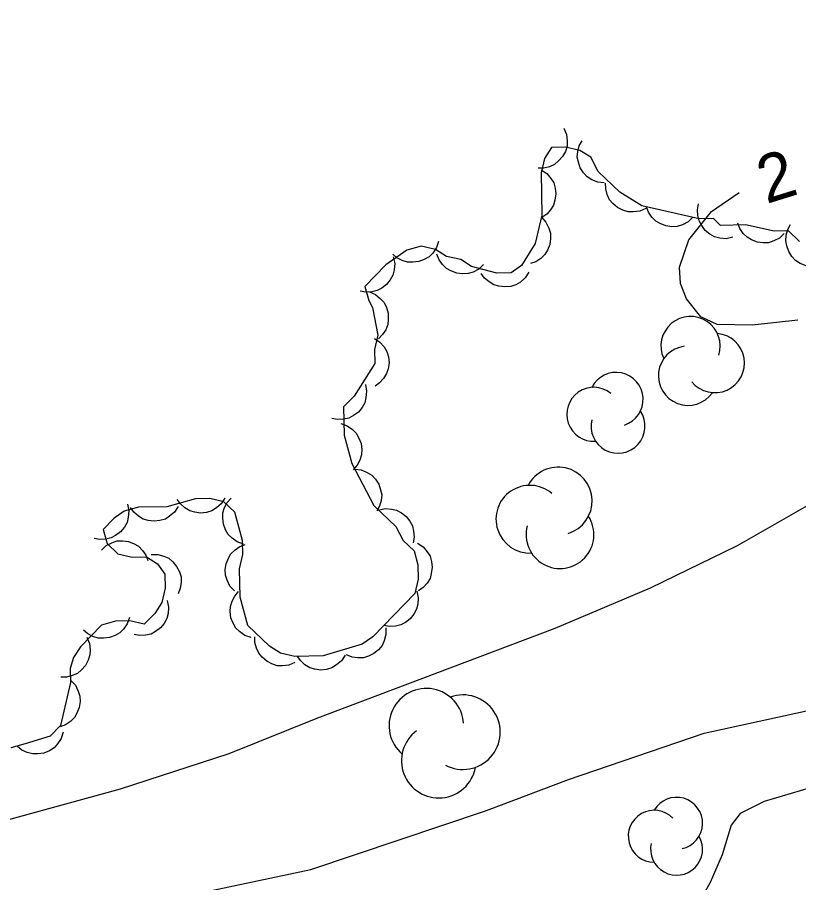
# Model space of a CAD drawing. Extents: x 336540 to 340074, y 5572036 to 5573747.
# Drawn here: x 338353.9 to 338403.1, y 5572276.6 to 5572331.1 of the extents above; entities that cross this region are included whole.
import ezdxf

# ---------------------------------------------------------------- set-up
doc = ezdxf.new("R2010")
doc.units = 0
for name, color, linetype in [('Niveau 2', 7, 'Continuous'), ('Niveau 22', 7, 'Continuous'), ('Niveau 44', 7, 'Continuous')]:
    doc.layers.add(name, color=color, linetype=linetype)

msp = doc.modelspace()

# ---------------------------------------------------------------- linework, layer by layer
at = {"layer": 'Niveau 2'}
for points in [[(338403, 5572312.05), (338400.13, 5572311.74), (338397.92, 5572311.78), (338396.9, 5572312.26), (338395.99, 5572313.4), (338395.61, 5572314.38), (338395.55, 5572315.4), (338396.13, 5572317.12), (338397.56, 5572318.9), (338399.3, 5572320.1)], [(338403.72, 5572282.58), (338400.87, 5572281.74), (338399.36, 5572280.98), (338398.81, 5572280.24), (338398.23, 5572278.38)], [(338398.23, 5572278.38), (338397.48, 5572276.63), (338397.04, 5572275.83)]]:
    msp.add_lwpolyline(points, dxfattribs=at)
at = {"layer": 'Niveau 22'}
for points in [[(338332.67, 5572275.42), (338339.16, 5572277.02), (338344.89, 5572278.22), (338350.03, 5572279.9), (338352.61, 5572280.41), (338360.36, 5572282.53), (338367.2, 5572284.76), (338372.78, 5572287.01), (338387.73, 5572292.65), (338393.73, 5572295.2), (338399.2, 5572297.87), (338406.11, 5572301.81), (338414.35, 5572307.66), (338420.27, 5572311.33), (338423.4, 5572312.74), (338426.74, 5572314.39), (338429.86, 5572316.25), (338432.31, 5572317.53), (338442.35, 5572323.76), (338445.13, 5572325.28), (338452.5, 5572329.99), (338457.07, 5572333.97), (338460.12, 5572338.88), (338462.78, 5572342.74)], [(338314.54, 5572269.57), (338320.4, 5572269.68), (338331.83, 5572270.56), (338340.78, 5572271.72), (338351.89, 5572273.4), (338360.93, 5572275.04), (338372.34, 5572277.46), (338383.4, 5572281.18), (338388.56, 5572283.12), (338397.09, 5572286.04), (338403.36, 5572287.41), (338407.79, 5572288.5), (338413.44, 5572289.54), (338418.22, 5572289.64), (338424.65, 5572290.5), (338434.39, 5572291.03), (338447.44, 5572295.19), (338452.78, 5572297.26), (338457.05, 5572299.53), (338460.65, 5572301.78), (338464.12, 5572303.83), (338467.35, 5572305.91), (338471.91, 5572309.86), (338491, 5572327.45)]]:
    msp.add_lwpolyline(points, dxfattribs=at)
at = {"layer": 'Niveau 44'}
for points in [[(338388.27, 5572324.15), (338388.43, 5572323.76), (338388.47, 5572323.36), (338388.47, 5572323.03), (338388.36, 5572322.69), (338388.18, 5572322.37), (338387.92, 5572322.09), (338387.68, 5572321.87), (338387.36, 5572321.73), (338387, 5572321.64), (338386.64, 5572321.63)], [(338390.81, 5572320.71), (338390.4, 5572320.75), (338390.02, 5572320.91), (338389.74, 5572321.08), (338389.5, 5572321.34), (338389.3, 5572321.65), (338389.18, 5572322.02), (338389.11, 5572322.33), (338389.15, 5572322.68), (338389.24, 5572323.04), (338389.41, 5572323.36)], [(338403.1, 5572317.02), (338402.41, 5572317.68), (338401.51, 5572317.66), (338399.71, 5572318.06), (338398.13, 5572318.03), (338397.68, 5572318.47), (338396.78, 5572318.45), (338393.17, 5572319.26), (338391.8, 5572320.12), (338390.43, 5572321.43), (338389.96, 5572322.32), (338389.28, 5572322.75), (338388.38, 5572322.95), (338387.48, 5572322.93), (338387.04, 5572322.25), (338386.84, 5572321.35), (338386.89, 5572318.67), (338386.47, 5572316.88), (338385.6, 5572315.51), (338384.94, 5572315.05), (338384.04, 5572315.03), (338382.46, 5572315.45), (338381.78, 5572315.88), (338380.87, 5572316.08), (338380.19, 5572316.51), (338379.29, 5572316.72), (338378.39, 5572316.47), (338377.06, 5572315.55), (338375.74, 5572314.18), (338375.98, 5572313.29), (338376.22, 5572312.85), (338376.56, 5572311.12), (338376.35, 5572310.22), (338376.36, 5572309.32), (338375.06, 5572307.28), (338374.39, 5572306.6), (338374.43, 5572304.81), (338374.91, 5572303.03), (338376.31, 5572300.38), (338377.69, 5572299.07), (338378.15, 5572298.19), (338378.84, 5572297.53), (338379.08, 5572296.64), (338379.1, 5572295.75), (338378.89, 5572294.85), (338376.25, 5572292.11), (338375.58, 5572291.65), (338373.12, 5572290.92), (338371.33, 5572290.88), (338370.42, 5572291.08), (338369.74, 5572291.52), (338368.37, 5572292.83), (338367.89, 5572294.6), (338367.85, 5572296.39), (338368.06, 5572297.29), (338368.04, 5572298.18), (338367.56, 5572299.96), (338366.87, 5572300.62), (338365.97, 5572300.82), (338365.07, 5572300.8), (338363.28, 5572300.31), (338361.48, 5572300.27)], [(338386.84, 5572321.53), (338387.19, 5572321.3), (338387.45, 5572320.99), (338387.63, 5572320.71), (338387.72, 5572320.38), (338387.76, 5572320.01), (338387.7, 5572319.63), (338387.62, 5572319.31), (338387.43, 5572319.02), (338387.19, 5572318.74), (338386.89, 5572318.53)], [(338393.43, 5572319.1), (338393.05, 5572318.93), (338392.64, 5572318.88), (338392.31, 5572318.89), (338391.98, 5572318.99), (338391.65, 5572319.16), (338391.36, 5572319.41), (338391.14, 5572319.65), (338391, 5572319.98), (338390.9, 5572320.33), (338390.89, 5572320.69)], [(338398.9, 5572317.28), (338398.49, 5572317.19), (338398.08, 5572317.23), (338397.76, 5572317.31), (338397.46, 5572317.48), (338397.17, 5572317.71), (338396.95, 5572318.02), (338396.78, 5572318.31), (338396.71, 5572318.65), (338396.69, 5572319.02), (338396.75, 5572319.38)], [(338396.39, 5572318.54), (338396.09, 5572318.25), (338395.73, 5572318.07), (338395.41, 5572317.96), (338395.06, 5572317.95), (338394.69, 5572318), (338394.34, 5572318.14), (338394.05, 5572318.3), (338393.81, 5572318.55), (338393.6, 5572318.86), (338393.47, 5572319.19)], [(338386.86, 5572318.54), (338387.14, 5572318.23), (338387.32, 5572317.86), (338387.42, 5572317.55), (338387.43, 5572317.2), (338387.38, 5572316.83), (338387.23, 5572316.48), (338387.07, 5572316.19), (338386.82, 5572315.95), (338386.51, 5572315.74), (338386.17, 5572315.62)], [(338402.14, 5572317.52), (338401.84, 5572317.23), (338401.48, 5572317.05), (338401.16, 5572316.94), (338400.81, 5572316.93), (338400.45, 5572316.98), (338400.09, 5572317.12), (338399.8, 5572317.28), (338399.56, 5572317.53), (338399.35, 5572317.83), (338399.22, 5572318.17)], [(338403.93, 5572315.43), (338403.52, 5572315.48), (338403.14, 5572315.64), (338402.86, 5572315.81), (338402.62, 5572316.07), (338402.42, 5572316.38), (338402.31, 5572316.74), (338402.24, 5572317.06), (338402.27, 5572317.41), (338402.37, 5572317.77), (338402.54, 5572318.09)], [(338380.38, 5572317.02), (338380.24, 5572316.63), (338380.01, 5572316.29), (338379.78, 5572316.05), (338379.48, 5572315.88), (338379.13, 5572315.75), (338378.75, 5572315.71), (338378.43, 5572315.71), (338378.09, 5572315.82), (338377.76, 5572315.99), (338377.49, 5572316.22)], [(338377.53, 5572316.04), (338377.62, 5572315.63), (338377.58, 5572315.23), (338377.51, 5572314.9), (338377.34, 5572314.6), (338377.11, 5572314.31), (338376.8, 5572314.08), (338376.52, 5572313.92), (338376.18, 5572313.84), (338375.8, 5572313.82), (338375.45, 5572313.88)], [(338383.21, 5572315.56), (338382.91, 5572315.28), (338382.55, 5572315.09), (338382.24, 5572314.99), (338381.88, 5572314.97), (338381.52, 5572315.02), (338381.16, 5572315.16), (338380.87, 5572315.32), (338380.63, 5572315.57), (338380.42, 5572315.87), (338380.28, 5572316.21)], [(338386.07, 5572315.08), (338385.84, 5572314.72), (338385.53, 5572314.46), (338385.25, 5572314.28), (338384.92, 5572314.19), (338384.55, 5572314.15), (338384.17, 5572314.2), (338383.85, 5572314.28), (338383.56, 5572314.47), (338383.28, 5572314.71), (338383.07, 5572315.01)], [(338376.03, 5572313.84), (338376.41, 5572313.67), (338376.72, 5572313.41), (338376.95, 5572313.17), (338377.1, 5572312.85), (338377.2, 5572312.5), (338377.21, 5572312.11), (338377.19, 5572311.79), (338377.05, 5572311.46), (338376.86, 5572311.15), (338376.6, 5572310.89)], [(338376.34, 5572310.91), (338376.69, 5572310.68), (338376.95, 5572310.37), (338377.13, 5572310.09), (338377.22, 5572309.75), (338377.26, 5572309.38), (338377.2, 5572309), (338377.11, 5572308.69), (338376.92, 5572308.39), (338376.67, 5572308.12), (338376.38, 5572307.91)], [(338375.77, 5572308), (338375.85, 5572307.59), (338375.81, 5572307.19), (338375.74, 5572306.86), (338375.56, 5572306.56), (338375.33, 5572306.27), (338375.02, 5572306.05), (338374.73, 5572305.89), (338374.39, 5572305.82), (338374.02, 5572305.8), (338373.66, 5572305.86)], [(338374.23, 5572305.54), (338374.63, 5572305.4), (338374.96, 5572305.17), (338375.2, 5572304.94), (338375.37, 5572304.63), (338375.5, 5572304.29), (338375.54, 5572303.91), (338375.53, 5572303.58), (338375.42, 5572303.24), (338375.25, 5572302.92), (338375.01, 5572302.64)], [(338375.1, 5572302.68), (338375.51, 5572302.63), (338375.89, 5572302.47), (338376.17, 5572302.3), (338376.41, 5572302.04), (338376.61, 5572301.73), (338376.73, 5572301.37), (338376.8, 5572301.05), (338376.76, 5572300.7), (338376.67, 5572300.34), (338376.5, 5572300.02)], [(338366.92, 5572300.84), (338366.7, 5572300.49), (338366.39, 5572300.23), (338366.11, 5572300.05), (338365.77, 5572299.95), (338365.4, 5572299.91), (338365.03, 5572299.97), (338364.71, 5572300.05), (338364.41, 5572300.24), (338364.13, 5572300.48), (338363.93, 5572300.77)], [(338368.1, 5572297.95), (338367.71, 5572298.09), (338367.38, 5572298.33), (338367.14, 5572298.56), (338366.96, 5572298.86), (338366.83, 5572299.21), (338366.8, 5572299.59), (338366.8, 5572299.92), (338366.91, 5572300.25), (338367.08, 5572300.58), (338367.32, 5572300.85)], [(338361.48, 5572300.27), (338360.59, 5572300.03), (338359.93, 5572299.57), (338359.26, 5572298.88), (338359.51, 5572298), (338360.19, 5572297.34), (338361.1, 5572297.14), (338361.99, 5572297.16), (338362.68, 5572296.72), (338363.14, 5572296.06), (338363.16, 5572295.17), (338362.95, 5572294.27), (338362.51, 5572293.59), (338361.85, 5572292.91), (338360.95, 5572293.11), (338360.05, 5572293.09), (338359.16, 5572292.85), (338357.84, 5572291.48), (338357.4, 5572290.8), (338357.19, 5572290.12), (338357.2, 5572289.23), (338356.58, 5572286.53), (338355.92, 5572285.85), (338354.36, 5572285.36), (338353.46, 5572285.12)], [(338360.79, 5572300.46), (338360.88, 5572300.05), (338360.84, 5572299.64), (338360.77, 5572299.32), (338360.6, 5572299.01), (338360.36, 5572298.73), (338360.05, 5572298.5), (338359.77, 5572298.34), (338359.43, 5572298.26), (338359.06, 5572298.24), (338358.7, 5572298.31)], [(338363.99, 5572300.33), (338363.76, 5572299.97), (338363.45, 5572299.71), (338363.18, 5572299.53), (338362.84, 5572299.44), (338362.47, 5572299.4), (338362.09, 5572299.45), (338361.78, 5572299.53), (338361.48, 5572299.72), (338361.2, 5572299.97), (338360.99, 5572300.26)], [(338376.6, 5572300.1), (338377.01, 5572300.19), (338377.42, 5572300.16), (338377.74, 5572300.09), (338378.05, 5572299.92), (338378.34, 5572299.69), (338378.57, 5572299.39), (338378.73, 5572299.11), (338378.81, 5572298.76), (338378.84, 5572298.39), (338378.78, 5572298.04)], [(338359.15, 5572297.57), (338359.46, 5572297.86), (338359.82, 5572298.04), (338360.13, 5572298.15), (338360.48, 5572298.16), (338360.85, 5572298.11), (338361.21, 5572297.97), (338361.49, 5572297.82), (338361.74, 5572297.56), (338361.95, 5572297.26), (338362.08, 5572296.92)], [(338379.05, 5572298.01), (338379.4, 5572297.78), (338379.66, 5572297.47), (338379.84, 5572297.19), (338379.94, 5572296.86), (338379.98, 5572296.49), (338379.92, 5572296.11), (338379.84, 5572295.79), (338379.66, 5572295.5), (338379.41, 5572295.22), (338379.12, 5572295.01)], [(338367.53, 5572295.01), (338367.24, 5572295.31), (338367.07, 5572295.68), (338366.96, 5572295.99), (338366.95, 5572296.35), (338367, 5572296.71), (338367.15, 5572297.06), (338367.31, 5572297.35), (338367.57, 5572297.59), (338367.87, 5572297.8), (338368.21, 5572297.93)], [(338362.28, 5572297.3), (338362.7, 5572297.3), (338363.09, 5572297.19), (338363.39, 5572297.06), (338363.66, 5572296.83), (338363.89, 5572296.54), (338364.06, 5572296.2), (338364.17, 5572295.89), (338364.17, 5572295.54), (338364.12, 5572295.17), (338363.99, 5572294.83)], [(338368.58, 5572292.06), (338368.18, 5572292.2), (338367.85, 5572292.44), (338367.61, 5572292.66), (338367.44, 5572292.97), (338367.31, 5572293.31), (338367.27, 5572293.7), (338367.28, 5572294.02), (338367.39, 5572294.36), (338367.56, 5572294.68), (338367.79, 5572294.96)], [(338379.02, 5572294.98), (338379.1, 5572294.57), (338379.07, 5572294.17), (338379, 5572293.85), (338378.83, 5572293.54), (338378.59, 5572293.25), (338378.29, 5572293.02), (338378, 5572292.86), (338377.66, 5572292.78), (338377.29, 5572292.76), (338376.94, 5572292.82)], [(338363.3, 5572294.4), (338363.38, 5572293.99), (338363.35, 5572293.59), (338363.27, 5572293.27), (338363.1, 5572292.96), (338362.87, 5572292.67), (338362.56, 5572292.45), (338362.28, 5572292.28), (338361.93, 5572292.21), (338361.56, 5572292.19), (338361.21, 5572292.25)], [(338360.92, 5572293.32), (338360.78, 5572292.93), (338360.55, 5572292.6), (338360.32, 5572292.36), (338360.01, 5572292.19), (338359.67, 5572292.06), (338359.28, 5572292.02), (338358.96, 5572292.02), (338358.62, 5572292.14), (338358.3, 5572292.31), (338358.02, 5572292.54)], [(338377.07, 5572292.67), (338377.07, 5572292.25), (338376.95, 5572291.86), (338376.82, 5572291.56), (338376.59, 5572291.29), (338376.3, 5572291.06), (338375.96, 5572290.9), (338375.65, 5572290.79), (338375.29, 5572290.79), (338374.93, 5572290.84), (338374.59, 5572290.97)], [(338358.23, 5572292.09), (338358.4, 5572291.7), (338358.44, 5572291.3), (338358.43, 5572290.97), (338358.32, 5572290.64), (338358.15, 5572290.31), (338357.89, 5572290.03), (338357.65, 5572289.81), (338357.32, 5572289.67), (338356.96, 5572289.58), (338356.6, 5572289.57)], [(338371.34, 5572290.49), (338370.95, 5572290.32), (338370.55, 5572290.28), (338370.22, 5572290.29), (338369.88, 5572290.4), (338369.56, 5572290.57), (338369.27, 5572290.83), (338369.06, 5572291.08), (338368.92, 5572291.4), (338368.82, 5572291.76), (338368.82, 5572292.12)], [(338374.49, 5572290.95), (338374.26, 5572290.6), (338373.95, 5572290.34), (338373.67, 5572290.16), (338373.33, 5572290.06), (338372.97, 5572290.02), (338372.59, 5572290.08), (338372.27, 5572290.16), (338371.97, 5572290.34), (338371.7, 5572290.59), (338371.49, 5572290.88)], [(338357.23, 5572289.36), (338357.52, 5572289.06), (338357.69, 5572288.69), (338357.8, 5572288.38), (338357.81, 5572288.03), (338357.76, 5572287.66), (338357.61, 5572287.31), (338357.46, 5572287.02), (338357.2, 5572286.78), (338356.89, 5572286.57), (338356.56, 5572286.44)], [(338356.74, 5572286.11), (338356.62, 5572285.71), (338356.39, 5572285.37), (338356.17, 5572285.12), (338355.88, 5572284.93), (338355.53, 5572284.79), (338355.15, 5572284.74), (338354.83, 5572284.73), (338354.49, 5572284.82), (338354.15, 5572284.98), (338353.87, 5572285.21)]]:
    msp.add_lwpolyline(points, dxfattribs=at)
for centre, radius, start, end in [((338396.247, 5572310.424), 1.869, 342.1202, 204.8045), ((338397.77, 5572309.358), 1.869, 219.2987, 84.9873), ((338396.09, 5572308.562), 1.869, 97.4525, 324.9096), ((338391.556, 5572307.069), 1.701, 288.0231, 153.7117), ((338390.149, 5572306.129), 1.701, 50.8446, 273.529), ((338391.676, 5572305.381), 1.701, 166.1769, 33.634), ((338387.913, 5572300.668), 2.133, 286.9849, 152.6735), ((338386.127, 5572299.521), 2.133, 49.8064, 272.4907), ((338388.026, 5572298.548), 2.133, 165.1387, 32.5958), ((338379.611, 5572286.512), 2.349, 3.9016, 229.5902), ((338381.912, 5572286.104), 2.349, 242.0554, 109.5125), ((338380.395, 5572284.31), 2.349, 126.7231, 349.4074), ((338395.364, 5572280.365), 1.636, 282.2692, 149.7263), ((338393.956, 5572279.547), 1.636, 44.1154, 269.804), ((338395.364, 5572278.729), 1.636, 166.9369, 29.6212)]:
    msp.add_arc(centre, radius, start, end, dxfattribs=at)

# ---------------------------------------------------------------- texts
at = {"layer": 'Niveau 2'}
msp.add_text('2', height=3, rotation=17.2568, dxfattribs=at).set_placement((338401.01, 5572319.37))

doc.saveas('drawing.dxf')
